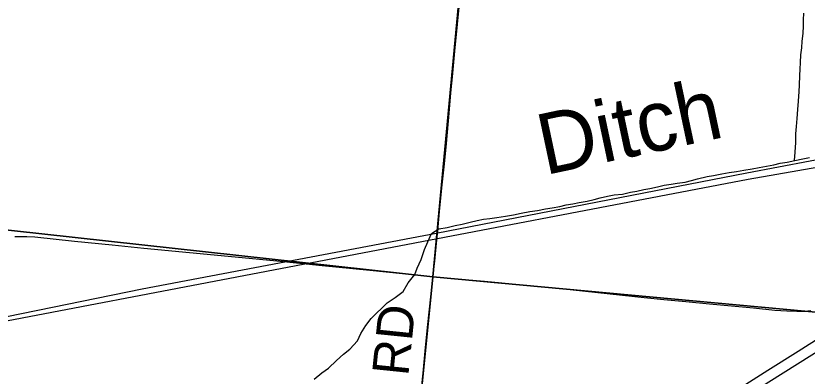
# Model space of a CAD drawing. Extents: x 0 to 1134, y 0 to 440.
# Drawn here: x 840.002 to 841.236, y 361.303 to 361.864 of the extents above; entities that cross this region are included whole.
import ezdxf

# ---------------------------------------------------------------- set-up
doc = ezdxf.new("R2010")
doc.units = 0
for name, color, linetype in [('GM_X_County_Road', 7, 'Continuous'), ('GM_X_County_Road_Text', 7, 'Continuous'), ('GM_X_Minor_River', 7, 'Continuous'), ('GM_X_Minor_River_Text', 7, 'Continuous'), ('GM_X_Rail_Line', 7, 'Continuous'), ('GM_X_Section', 7, 'Continuous'), ('GM_X_State_Route', 7, 'Continuous')]:
    doc.layers.add(name, color=color, linetype=linetype)

msp = doc.modelspace()

# ---------------------------------------------------------------- linework, layer by layer
at = {"layer": 'GM_X_County_Road'}
for points in [[(840.6527, 361.458), (840.6556, 361.482), (840.6586, 361.5098), (840.6603, 361.5292), (840.6631, 361.5592), (840.6669, 361.5963), (840.6707, 361.6334), (840.6733, 361.6592), (840.6756, 361.683), (840.678, 361.7125), (840.6809, 361.7442), (840.6831, 361.769), (840.6871, 361.8091), (840.6959, 361.8987), (840.7058, 362.0007), (840.7162, 362.1058), (840.7209, 362.1521), (840.7245, 362.1892), (840.7268, 362.2139), (840.7322, 362.2696), (840.7372, 362.3221), (840.7382, 362.3321)], [(840.0009, 361.5202), (840.0103, 361.5206), (840.0197, 361.5205), (840.0321, 361.5196), (840.0936, 361.5133), (840.1523, 361.5073), (840.2018, 361.5022), (840.3441, 361.4886), (840.4091, 361.4824), (840.44, 361.4791), (840.4802, 361.475), (840.5545, 361.4677), (840.6256, 361.4605), (840.651, 361.4581), (840.6527, 361.458)], [(840.6175, 361.1153), (840.6236, 361.1758), (840.6329, 361.2643), (840.6373, 361.3076), (840.6394, 361.3303), (840.641, 361.3474), (840.645, 361.3834), (840.6493, 361.4264), (840.6519, 361.4511), (840.6527, 361.458)], [(840.6527, 361.458), (840.6841, 361.455), (840.7333, 361.4506), (840.7981, 361.4446), (840.8384, 361.4408), (840.8907, 361.4355), (840.9821, 361.4253), (841.0131, 361.4223), (841.0471, 361.419), (841.0842, 361.4154), (841.1526, 361.4091), (841.1862, 361.4056), (841.2048, 361.4044), (841.2203, 361.404), (841.2327, 361.4043), (841.2419, 361.4049)]]:
    msp.add_lwpolyline(points, dxfattribs=at)
at = {"layer": 'GM_X_Minor_River'}
for points in [[(841.2169, 361.6385), (841.2175, 361.6518), (841.2185, 361.6666), (841.219, 361.6803), (841.2199, 361.6917), (841.2208, 361.7042), (841.2218, 361.7182), (841.2227, 361.7308), (841.224, 361.7459), (841.2245, 361.7562), (841.2251, 361.771), (841.2256, 361.7808), (841.2261, 361.7915), (841.2266, 361.8032), (841.2279, 361.8142), (841.2284, 361.8245), (841.23, 361.8366), (841.2306, 361.8484), (841.2307, 361.8579), (841.2312, 361.8681)], [(841.0906, 361.6154), (841.1035, 361.6179), (841.1146, 361.62), (841.126, 361.6218), (841.1374, 361.6236), (841.1507, 361.6257), (841.1614, 361.6278), (841.1842, 361.6321), (841.1945, 361.6343), (841.2052, 361.636), (841.2173, 361.6385), (841.2299, 361.6414), (841.2402, 361.6436)], [(840.4675, 361.2984), (840.4797, 361.3081), (840.4897, 361.3156), (840.5024, 361.3275), (840.5132, 361.3373), (840.5231, 361.3451), (840.5351, 361.3579), (840.5405, 361.3692), (840.5479, 361.382), (840.5564, 361.3926), (840.5814, 361.4169), (840.594, 361.4255), (840.6063, 361.4349), (840.6144, 361.4481), (840.6245, 361.4612), (840.6284, 361.471), (840.6343, 361.4846), (840.6394, 361.5002), (840.6448, 361.5122), (840.6503, 361.5251), (840.6622, 361.5325), (840.6748, 361.5346), (840.6873, 361.5375), (840.6984, 361.5397), (840.7109, 361.5426), (840.7216, 361.5451), (840.7315, 361.5472), (840.7414, 361.5486), (840.7524, 361.55), (840.7661, 361.5521), (840.7783, 361.5543), (840.7905, 361.5568), (840.8038, 361.5593), (840.816, 361.561), (840.8282, 361.5632), (840.8385, 361.5649), (840.8507, 361.5671), (840.8606, 361.5696), (840.8708, 361.571), (840.8807, 361.5731), (840.8933, 361.5756), (840.904, 361.5782), (840.9135, 361.5803), (840.9249, 361.5829), (840.9356, 361.585), (840.9485, 361.5864), (840.9611, 361.5892), (840.971, 361.591), (840.9817, 361.5936), (840.9912, 361.595), (841.003, 361.5975), (841.0133, 361.6004), (841.0243, 361.6018), (841.0338, 361.6032), (841.046, 361.6049), (841.0559, 361.6075), (841.0654, 361.61), (841.0807, 361.6136), (841.0906, 361.6154)]]:
    msp.add_lwpolyline(points, dxfattribs=at)
at = {"layer": 'GM_X_Rail_Line'}
for points in [[(841.7289, 361.7267), (841.636, 361.7122), (841.1421, 361.6188), (840.658, 361.5251), (840.1995, 361.4383), (839.8708, 361.3715), (839.4959, 361.2977), (839.3695, 361.2741), (839.2837, 361.2579), (839.1515, 361.2347), (839.0452, 361.2426), (838.9712, 361.2584), (838.8788, 361.2852), (838.7922, 361.3241), (838.7273, 361.3639), (838.6544, 361.4226), (838.4388, 361.6154), (838.1628, 361.8666)], [(836.2484, 359.8987), (836.4737, 360.0545), (836.8961, 360.3143), (837.1477, 360.5217), (837.2503, 360.5989), (837.3703, 360.682), (837.4559, 360.737), (837.6488, 360.8541), (837.8041, 360.9469), (837.8854, 360.994), (838.2343, 361.1415), (838.6187, 361.2463), (838.9046, 361.2586), (838.9722, 361.246), (839.0457, 361.2318), (839.1496, 361.2259), (839.2509, 361.2446), (839.3511, 361.2632), (839.494, 361.2889), (839.8268, 361.3583), (841.1445, 361.6094), (841.7312, 361.712), (841.7847, 361.7229)]]:
    msp.add_lwpolyline(points, dxfattribs=at)
at = {"layer": 'GM_X_Section'}
for points in [[(839.7438, 362.5638), (840.7489, 362.4766), (840.6525, 361.4576), (839.6405, 361.5684)], [(840.7489, 362.4766), (841.77, 362.3661), (841.678, 361.3633), (840.6525, 361.4576)], [(839.6405, 361.5684), (840.6525, 361.4576), (840.5521, 360.4549), (839.544, 360.574)], [(840.6525, 361.4576), (841.678, 361.3633), (841.5643, 360.3612), (840.5521, 360.4549)]]:
    msp.add_lwpolyline(points, close=True, dxfattribs=at)
at = {"layer": 'GM_X_State_Route'}
for points in [[(840.7541, 361.0286), (840.7645, 361.0352), (840.8492, 361.0885), (840.9253, 361.1362), (841.012, 361.1901), (841.0892, 361.2385), (841.1768, 361.2939), (841.2662, 361.3501), (841.3565, 361.4073), (841.4181, 361.4459), (841.5003, 361.4981), (841.5908, 361.555), (841.6884, 361.6167), (841.7786, 361.6735), (841.8737, 361.7332), (841.96, 361.7879), (842.0138, 361.8216)], [(840.4647, 360.8369), (840.4956, 360.8639), (840.5183, 360.8828), (840.5431, 360.9025), (840.5603, 360.9157), (840.5814, 360.9316), (840.594, 360.9408), (840.6007, 360.9458), (840.6138, 360.9557), (840.6316, 360.9682), (840.6678, 360.9923), (840.7096, 361.0191), (840.7775, 361.0619), (840.9147, 361.1483), (841.0349, 361.2232), (841.1749, 361.3121), (841.2222, 361.3419), (841.3378, 361.4149)]]:
    msp.add_lwpolyline(points, dxfattribs=at)

# ---------------------------------------------------------------- texts
at = {"layer": 'GM_X_County_Road_Text'}
msp.add_text('RD', height=0.05682, rotation=84.1432, dxfattribs=at).set_placement((840.6143, 361.302))
at = {"layer": 'GM_X_Minor_River_Text'}
msp.add_text('Ditch', height=0.09469, rotation=11.9823, dxfattribs=at).set_placement((840.8273, 361.6156))

doc.saveas('drawing.dxf')
